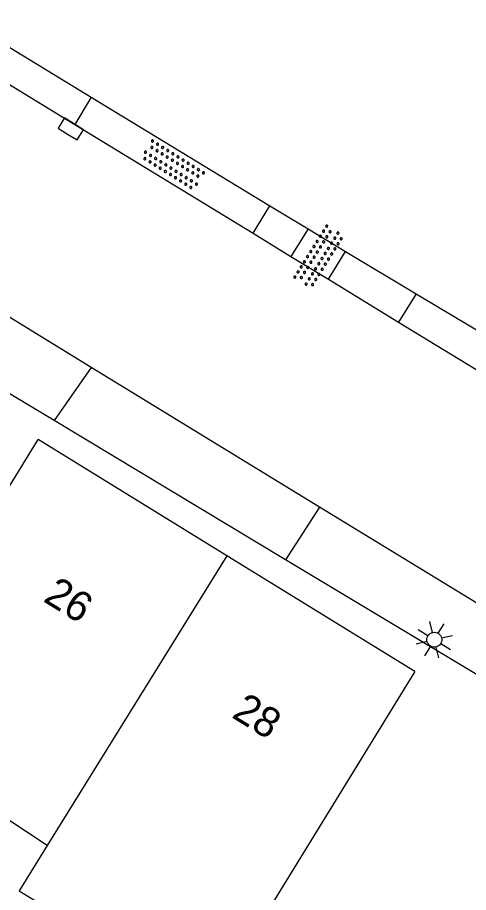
# Model space of a CAD drawing. Extents: x 136000 to 141000, y 400494 to 402006.
# Drawn here: x 137779.02 to 137794.02, y 401864.81 to 401893.93 of the extents above; entities that cross this region are included whole.
import ezdxf

# ---------------------------------------------------------------- set-up
doc = ezdxf.new("R2010")
doc.units = 0
for name, color, linetype in [('gg-afsc-erfafscheiding', 7, 'Continuous'), ('gg-anno-huisnummerreeks BGT', 7, 'Continuous'), ('gg-bbg-gedigitaliseerde bebouwing', 7, 'Continuous'), ('gg-bbg-hoofdgebouw', 7, 'Continuous'), ('gg-bbg-tussenscheiding', 7, 'Continuous'), ('gg-knt-verharding', 7, 'Continuous'), ('gg-knt-verharding nz', 7, 'Continuous'), ('gt-symb-kolk', 7, 'Continuous'), ('gt-symb-lichtmast', 7, 'Continuous'), ('gt-symb-overige verharding', 7, 'Continuous')]:
    doc.layers.add(name, color=color, linetype=linetype)

# ---------------------------------------------------------------- blocks, each defined once
blk = doc.blocks.new('gt0-OVH')
at = {"layer": 'gt-symb-overige verharding'}
for points in [[(-0.972, 0.298), (-0.967, 0.308), (-0.965, 0.319), (-0.966, 0.33), (-0.971, 0.34), (-0.978, 0.348), (-0.988, 0.353), (-0.999, 0.355), (-1.01, 0.354), (-1.02, 0.349), (-1.028, 0.342), (-1.033, 0.332), (-1.035, 0.321), (-1.034, 0.31), (-1.029, 0.3), (-1.022, 0.292), (-1.012, 0.287), (-1.001, 0.285), (-0.99, 0.286), (-0.98, 0.291)], [(-0.772, 0.298), (-0.767, 0.308), (-0.765, 0.319), (-0.766, 0.33), (-0.771, 0.34), (-0.778, 0.348), (-0.788, 0.353), (-0.799, 0.355), (-0.81, 0.354), (-0.82, 0.349), (-0.828, 0.342), (-0.833, 0.332), (-0.835, 0.321), (-0.834, 0.31), (-0.829, 0.3), (-0.822, 0.292), (-0.812, 0.287), (-0.801, 0.285), (-0.79, 0.286), (-0.78, 0.291)], [(-0.572, 0.298), (-0.567, 0.308), (-0.565, 0.319), (-0.566, 0.33), (-0.571, 0.34), (-0.578, 0.348), (-0.588, 0.353), (-0.599, 0.355), (-0.61, 0.354), (-0.62, 0.349), (-0.628, 0.342), (-0.633, 0.332), (-0.635, 0.321), (-0.634, 0.31), (-0.629, 0.3), (-0.622, 0.292), (-0.612, 0.287), (-0.601, 0.285), (-0.59, 0.286), (-0.58, 0.291)], [(-0.372, 0.298), (-0.367, 0.308), (-0.365, 0.319), (-0.366, 0.33), (-0.371, 0.34), (-0.378, 0.348), (-0.388, 0.353), (-0.399, 0.355), (-0.41, 0.354), (-0.42, 0.349), (-0.428, 0.342), (-0.433, 0.332), (-0.435, 0.321), (-0.434, 0.31), (-0.429, 0.3), (-0.422, 0.292), (-0.412, 0.287), (-0.401, 0.285), (-0.39, 0.286), (-0.38, 0.291)], [(-0.172, 0.298), (-0.167, 0.308), (-0.165, 0.319), (-0.166, 0.33), (-0.171, 0.34), (-0.178, 0.348), (-0.188, 0.353), (-0.199, 0.355), (-0.21, 0.354), (-0.22, 0.349), (-0.228, 0.342), (-0.233, 0.332), (-0.235, 0.321), (-0.234, 0.31), (-0.229, 0.3), (-0.222, 0.292), (-0.212, 0.287), (-0.201, 0.285), (-0.19, 0.286), (-0.18, 0.291)], [(0.028, 0.298), (0.033, 0.308), (0.035, 0.319), (0.034, 0.33), (0.029, 0.34), (0.022, 0.348), (0.012, 0.353), (0.001, 0.355), (-0.01, 0.354), (-0.02, 0.349), (-0.028, 0.342), (-0.033, 0.332), (-0.035, 0.321), (-0.034, 0.31), (-0.029, 0.3), (-0.022, 0.292), (-0.012, 0.287), (-0.001, 0.285), (0.01, 0.286), (0.02, 0.291)], [(0.228, 0.298), (0.233, 0.308), (0.235, 0.319), (0.234, 0.33), (0.229, 0.34), (0.222, 0.348), (0.212, 0.353), (0.201, 0.355), (0.19, 0.354), (0.18, 0.349), (0.172, 0.342), (0.167, 0.332), (0.165, 0.321), (0.166, 0.31), (0.171, 0.3), (0.178, 0.292), (0.188, 0.287), (0.199, 0.285), (0.21, 0.286), (0.22, 0.291)], [(0.428, 0.298), (0.433, 0.308), (0.435, 0.319), (0.434, 0.33), (0.429, 0.34), (0.422, 0.348), (0.412, 0.353), (0.401, 0.355), (0.39, 0.354), (0.38, 0.349), (0.372, 0.342), (0.367, 0.332), (0.365, 0.321), (0.366, 0.31), (0.371, 0.3), (0.378, 0.292), (0.388, 0.287), (0.399, 0.285), (0.41, 0.286), (0.42, 0.291)], [(0.628, 0.298), (0.633, 0.308), (0.635, 0.319), (0.634, 0.33), (0.629, 0.34), (0.622, 0.348), (0.612, 0.353), (0.601, 0.355), (0.59, 0.354), (0.58, 0.349), (0.572, 0.342), (0.567, 0.332), (0.565, 0.321), (0.566, 0.31), (0.571, 0.3), (0.578, 0.292), (0.588, 0.287), (0.599, 0.285), (0.61, 0.286), (0.62, 0.291)], [(0.828, 0.298), (0.833, 0.308), (0.835, 0.319), (0.834, 0.33), (0.829, 0.34), (0.822, 0.348), (0.812, 0.353), (0.801, 0.355), (0.79, 0.354), (0.78, 0.349), (0.772, 0.342), (0.767, 0.332), (0.765, 0.321), (0.766, 0.31), (0.771, 0.3), (0.778, 0.292), (0.788, 0.287), (0.799, 0.285), (0.81, 0.286), (0.82, 0.291)], [(1.028, 0.298), (1.033, 0.308), (1.035, 0.319), (1.034, 0.33), (1.029, 0.34), (1.022, 0.348), (1.012, 0.353), (1.001, 0.355), (0.99, 0.354), (0.98, 0.349), (0.972, 0.342), (0.967, 0.332), (0.965, 0.321), (0.966, 0.31), (0.971, 0.3), (0.978, 0.292), (0.988, 0.287), (0.999, 0.285), (1.01, 0.286), (1.02, 0.291)], [(-0.872, 0.106), (-0.867, 0.116), (-0.865, 0.126), (-0.866, 0.137), (-0.871, 0.147), (-0.878, 0.156), (-0.888, 0.161), (-0.899, 0.163), (-0.91, 0.162), (-0.92, 0.157), (-0.928, 0.15), (-0.933, 0.14), (-0.935, 0.129), (-0.934, 0.118), (-0.929, 0.108), (-0.922, 0.1), (-0.912, 0.095), (-0.901, 0.092), (-0.89, 0.094), (-0.88, 0.098)], [(-0.672, 0.106), (-0.667, 0.116), (-0.665, 0.126), (-0.666, 0.137), (-0.671, 0.147), (-0.678, 0.156), (-0.688, 0.161), (-0.699, 0.163), (-0.71, 0.162), (-0.72, 0.157), (-0.728, 0.15), (-0.733, 0.14), (-0.735, 0.129), (-0.734, 0.118), (-0.729, 0.108), (-0.722, 0.1), (-0.712, 0.095), (-0.701, 0.092), (-0.69, 0.094), (-0.68, 0.098)], [(-0.472, 0.106), (-0.467, 0.116), (-0.465, 0.126), (-0.466, 0.137), (-0.471, 0.147), (-0.478, 0.156), (-0.488, 0.161), (-0.499, 0.163), (-0.51, 0.162), (-0.52, 0.157), (-0.528, 0.15), (-0.533, 0.14), (-0.535, 0.129), (-0.534, 0.118), (-0.529, 0.108), (-0.522, 0.1), (-0.512, 0.095), (-0.501, 0.092), (-0.49, 0.094), (-0.48, 0.098)], [(-0.272, 0.106), (-0.267, 0.116), (-0.265, 0.126), (-0.266, 0.137), (-0.271, 0.147), (-0.278, 0.156), (-0.288, 0.161), (-0.299, 0.163), (-0.31, 0.162), (-0.32, 0.157), (-0.328, 0.15), (-0.333, 0.14), (-0.335, 0.129), (-0.334, 0.118), (-0.329, 0.108), (-0.322, 0.1), (-0.312, 0.095), (-0.301, 0.092), (-0.29, 0.094), (-0.28, 0.098)], [(-0.072, 0.106), (-0.067, 0.116), (-0.065, 0.126), (-0.066, 0.137), (-0.071, 0.147), (-0.078, 0.156), (-0.088, 0.161), (-0.099, 0.163), (-0.11, 0.162), (-0.12, 0.157), (-0.128, 0.15), (-0.133, 0.14), (-0.135, 0.129), (-0.134, 0.118), (-0.129, 0.108), (-0.122, 0.1), (-0.112, 0.095), (-0.101, 0.092), (-0.09, 0.094), (-0.08, 0.098)], [(0.128, 0.106), (0.133, 0.116), (0.135, 0.126), (0.134, 0.137), (0.129, 0.147), (0.122, 0.156), (0.112, 0.161), (0.101, 0.163), (0.09, 0.162), (0.08, 0.157), (0.072, 0.15), (0.067, 0.14), (0.065, 0.129), (0.066, 0.118), (0.071, 0.108), (0.078, 0.1), (0.088, 0.095), (0.099, 0.092), (0.11, 0.094), (0.12, 0.098)], [(0.328, 0.106), (0.333, 0.116), (0.335, 0.126), (0.334, 0.137), (0.329, 0.147), (0.322, 0.156), (0.312, 0.161), (0.301, 0.163), (0.29, 0.162), (0.28, 0.157), (0.272, 0.15), (0.267, 0.14), (0.265, 0.129), (0.266, 0.118), (0.271, 0.108), (0.278, 0.1), (0.288, 0.095), (0.299, 0.092), (0.31, 0.094), (0.32, 0.098)], [(0.528, 0.106), (0.533, 0.116), (0.535, 0.126), (0.534, 0.137), (0.529, 0.147), (0.522, 0.156), (0.512, 0.161), (0.501, 0.163), (0.49, 0.162), (0.48, 0.157), (0.472, 0.15), (0.467, 0.14), (0.465, 0.129), (0.466, 0.118), (0.471, 0.108), (0.478, 0.1), (0.488, 0.095), (0.499, 0.092), (0.51, 0.094), (0.52, 0.098)], [(0.728, 0.106), (0.733, 0.116), (0.735, 0.126), (0.734, 0.137), (0.729, 0.147), (0.722, 0.156), (0.712, 0.161), (0.701, 0.163), (0.69, 0.162), (0.68, 0.157), (0.672, 0.15), (0.667, 0.14), (0.665, 0.129), (0.666, 0.118), (0.671, 0.108), (0.678, 0.1), (0.688, 0.095), (0.699, 0.092), (0.71, 0.094), (0.72, 0.098)], [(0.928, 0.106), (0.933, 0.116), (0.935, 0.126), (0.934, 0.137), (0.929, 0.147), (0.922, 0.156), (0.912, 0.161), (0.901, 0.163), (0.89, 0.162), (0.88, 0.157), (0.872, 0.15), (0.867, 0.14), (0.865, 0.129), (0.866, 0.118), (0.871, 0.108), (0.878, 0.1), (0.888, 0.095), (0.899, 0.092), (0.91, 0.094), (0.92, 0.098)], [(-0.972, -0.142), (-0.967, -0.132), (-0.965, -0.121), (-0.966, -0.11), (-0.971, -0.1), (-0.978, -0.092), (-0.988, -0.087), (-0.999, -0.085), (-1.01, -0.086), (-1.02, -0.091), (-1.028, -0.098), (-1.033, -0.108), (-1.035, -0.119), (-1.034, -0.13), (-1.029, -0.14), (-1.022, -0.148), (-1.012, -0.153), (-1.001, -0.155), (-0.99, -0.154), (-0.98, -0.149)], [(-0.872, -0.334), (-0.867, -0.324), (-0.865, -0.314), (-0.866, -0.303), (-0.871, -0.293), (-0.878, -0.284), (-0.888, -0.279), (-0.899, -0.277), (-0.91, -0.278), (-0.92, -0.283), (-0.928, -0.29), (-0.933, -0.3), (-0.935, -0.311), (-0.934, -0.322), (-0.929, -0.332), (-0.922, -0.34), (-0.912, -0.345), (-0.901, -0.348), (-0.89, -0.346), (-0.88, -0.342)], [(-0.772, -0.142), (-0.767, -0.132), (-0.765, -0.121), (-0.766, -0.11), (-0.771, -0.1), (-0.778, -0.092), (-0.788, -0.087), (-0.799, -0.085), (-0.81, -0.086), (-0.82, -0.091), (-0.828, -0.098), (-0.833, -0.108), (-0.835, -0.119), (-0.834, -0.13), (-0.829, -0.14), (-0.822, -0.148), (-0.812, -0.153), (-0.801, -0.155), (-0.79, -0.154), (-0.78, -0.149)], [(-0.672, -0.334), (-0.667, -0.324), (-0.665, -0.314), (-0.666, -0.303), (-0.671, -0.293), (-0.678, -0.284), (-0.688, -0.279), (-0.699, -0.277), (-0.71, -0.278), (-0.72, -0.283), (-0.728, -0.29), (-0.733, -0.3), (-0.735, -0.311), (-0.734, -0.322), (-0.729, -0.332), (-0.722, -0.34), (-0.712, -0.345), (-0.701, -0.348), (-0.69, -0.346), (-0.68, -0.342)], [(-0.572, -0.142), (-0.567, -0.132), (-0.565, -0.121), (-0.566, -0.11), (-0.571, -0.1), (-0.578, -0.092), (-0.588, -0.087), (-0.599, -0.085), (-0.61, -0.086), (-0.62, -0.091), (-0.628, -0.098), (-0.633, -0.108), (-0.635, -0.119), (-0.634, -0.13), (-0.629, -0.14), (-0.622, -0.148), (-0.612, -0.153), (-0.601, -0.155), (-0.59, -0.154), (-0.58, -0.149)], [(-0.472, -0.334), (-0.467, -0.324), (-0.465, -0.314), (-0.466, -0.303), (-0.471, -0.293), (-0.478, -0.284), (-0.488, -0.279), (-0.499, -0.277), (-0.51, -0.278), (-0.52, -0.283), (-0.528, -0.29), (-0.533, -0.3), (-0.535, -0.311), (-0.534, -0.322), (-0.529, -0.332), (-0.522, -0.34), (-0.512, -0.345), (-0.501, -0.348), (-0.49, -0.346), (-0.48, -0.342)], [(-0.372, -0.142), (-0.367, -0.132), (-0.365, -0.121), (-0.366, -0.11), (-0.371, -0.1), (-0.378, -0.092), (-0.388, -0.087), (-0.399, -0.085), (-0.41, -0.086), (-0.42, -0.091), (-0.428, -0.098), (-0.433, -0.108), (-0.435, -0.119), (-0.434, -0.13), (-0.429, -0.14), (-0.422, -0.148), (-0.412, -0.153), (-0.401, -0.155), (-0.39, -0.154), (-0.38, -0.149)], [(-0.272, -0.334), (-0.267, -0.324), (-0.265, -0.314), (-0.266, -0.303), (-0.271, -0.293), (-0.278, -0.284), (-0.288, -0.279), (-0.299, -0.277), (-0.31, -0.278), (-0.32, -0.283), (-0.328, -0.29), (-0.333, -0.3), (-0.335, -0.311), (-0.334, -0.322), (-0.329, -0.332), (-0.322, -0.34), (-0.312, -0.345), (-0.301, -0.348), (-0.29, -0.346), (-0.28, -0.342)], [(-0.172, -0.142), (-0.167, -0.132), (-0.165, -0.121), (-0.166, -0.11), (-0.171, -0.1), (-0.178, -0.092), (-0.188, -0.087), (-0.199, -0.085), (-0.21, -0.086), (-0.22, -0.091), (-0.228, -0.098), (-0.233, -0.108), (-0.235, -0.119), (-0.234, -0.13), (-0.229, -0.14), (-0.222, -0.148), (-0.212, -0.153), (-0.201, -0.155), (-0.19, -0.154), (-0.18, -0.149)], [(-0.072, -0.334), (-0.067, -0.324), (-0.065, -0.314), (-0.066, -0.303), (-0.071, -0.293), (-0.078, -0.284), (-0.088, -0.279), (-0.099, -0.277), (-0.11, -0.278), (-0.12, -0.283), (-0.128, -0.29), (-0.133, -0.3), (-0.135, -0.311), (-0.134, -0.322), (-0.129, -0.332), (-0.122, -0.34), (-0.112, -0.345), (-0.101, -0.348), (-0.09, -0.346), (-0.08, -0.342)], [(0.028, -0.142), (0.033, -0.132), (0.035, -0.121), (0.034, -0.11), (0.029, -0.1), (0.022, -0.092), (0.012, -0.087), (0.001, -0.085), (-0.01, -0.086), (-0.02, -0.091), (-0.028, -0.098), (-0.033, -0.108), (-0.035, -0.119), (-0.034, -0.13), (-0.029, -0.14), (-0.022, -0.148), (-0.012, -0.153), (-0.001, -0.155), (0.01, -0.154), (0.02, -0.149)], [(0.128, -0.334), (0.133, -0.324), (0.135, -0.314), (0.134, -0.303), (0.129, -0.293), (0.122, -0.284), (0.112, -0.279), (0.101, -0.277), (0.09, -0.278), (0.08, -0.283), (0.072, -0.29), (0.067, -0.3), (0.065, -0.311), (0.066, -0.322), (0.071, -0.332), (0.078, -0.34), (0.088, -0.345), (0.099, -0.348), (0.11, -0.346), (0.12, -0.342)], [(0.228, -0.142), (0.233, -0.132), (0.235, -0.121), (0.234, -0.11), (0.229, -0.1), (0.222, -0.092), (0.212, -0.087), (0.201, -0.085), (0.19, -0.086), (0.18, -0.091), (0.172, -0.098), (0.167, -0.108), (0.165, -0.119), (0.166, -0.13), (0.171, -0.14), (0.178, -0.148), (0.188, -0.153), (0.199, -0.155), (0.21, -0.154), (0.22, -0.149)], [(0.328, -0.334), (0.333, -0.324), (0.335, -0.314), (0.334, -0.303), (0.329, -0.293), (0.322, -0.284), (0.312, -0.279), (0.301, -0.277), (0.29, -0.278), (0.28, -0.283), (0.272, -0.29), (0.267, -0.3), (0.265, -0.311), (0.266, -0.322), (0.271, -0.332), (0.278, -0.34), (0.288, -0.345), (0.299, -0.348), (0.31, -0.346), (0.32, -0.342)], [(0.428, -0.142), (0.433, -0.132), (0.435, -0.121), (0.434, -0.11), (0.429, -0.1), (0.422, -0.092), (0.412, -0.087), (0.401, -0.085), (0.39, -0.086), (0.38, -0.091), (0.372, -0.098), (0.367, -0.108), (0.365, -0.119), (0.366, -0.13), (0.371, -0.14), (0.378, -0.148), (0.388, -0.153), (0.399, -0.155), (0.41, -0.154), (0.42, -0.149)], [(0.528, -0.334), (0.533, -0.324), (0.535, -0.314), (0.534, -0.303), (0.529, -0.293), (0.522, -0.284), (0.512, -0.279), (0.501, -0.277), (0.49, -0.278), (0.48, -0.283), (0.472, -0.29), (0.467, -0.3), (0.465, -0.311), (0.466, -0.322), (0.471, -0.332), (0.478, -0.34), (0.488, -0.345), (0.499, -0.348), (0.51, -0.346), (0.52, -0.342)], [(0.628, -0.142), (0.633, -0.132), (0.635, -0.121), (0.634, -0.11), (0.629, -0.1), (0.622, -0.092), (0.612, -0.087), (0.601, -0.085), (0.59, -0.086), (0.58, -0.091), (0.572, -0.098), (0.567, -0.108), (0.565, -0.119), (0.566, -0.13), (0.571, -0.14), (0.578, -0.148), (0.588, -0.153), (0.599, -0.155), (0.61, -0.154), (0.62, -0.149)], [(0.728, -0.334), (0.733, -0.324), (0.735, -0.314), (0.734, -0.303), (0.729, -0.293), (0.722, -0.284), (0.712, -0.279), (0.701, -0.277), (0.69, -0.278), (0.68, -0.283), (0.672, -0.29), (0.667, -0.3), (0.665, -0.311), (0.666, -0.322), (0.671, -0.332), (0.678, -0.34), (0.688, -0.345), (0.699, -0.348), (0.71, -0.346), (0.72, -0.342)], [(0.828, -0.142), (0.833, -0.132), (0.835, -0.121), (0.834, -0.11), (0.829, -0.1), (0.822, -0.092), (0.812, -0.087), (0.801, -0.085), (0.79, -0.086), (0.78, -0.091), (0.772, -0.098), (0.767, -0.108), (0.765, -0.119), (0.766, -0.13), (0.771, -0.14), (0.778, -0.148), (0.788, -0.153), (0.799, -0.155), (0.81, -0.154), (0.82, -0.149)], [(0.928, -0.334), (0.933, -0.324), (0.935, -0.314), (0.934, -0.303), (0.929, -0.293), (0.922, -0.284), (0.912, -0.279), (0.901, -0.277), (0.89, -0.278), (0.88, -0.283), (0.872, -0.29), (0.867, -0.3), (0.865, -0.311), (0.866, -0.322), (0.871, -0.332), (0.878, -0.34), (0.888, -0.345), (0.899, -0.348), (0.91, -0.346), (0.92, -0.342)], [(1.028, -0.142), (1.033, -0.132), (1.035, -0.121), (1.034, -0.11), (1.029, -0.1), (1.022, -0.092), (1.012, -0.087), (1.001, -0.085), (0.99, -0.086), (0.98, -0.091), (0.972, -0.098), (0.967, -0.108), (0.965, -0.119), (0.966, -0.13), (0.971, -0.14), (0.978, -0.148), (0.988, -0.153), (0.999, -0.155), (1.01, -0.154), (1.02, -0.149)]]:
    blk.add_lwpolyline(points, close=True, dxfattribs=at)
blk = doc.blocks.new('gt0-LMAST')
at = {"layer": 'gt-symb-lichtmast'}
for p, q in [((-0.005, 0.246), (-0.005, 0.621)), ((-0.182, 0.173), (-0.447, 0.438)), ((0.172, 0.173), (0.437, 0.438)), ((-0.255, -0.004), (-0.63, -0.004)), ((-0.182, -0.181), (-0.447, -0.446)), ((-0.005, -0.254), (-0.005, -0.629)), ((0.437, -0.446), (0.172, -0.181)), ((0.245, -0.004), (0.62, -0.004))]:
    blk.add_line(p, q, dxfattribs=at)
blk.add_circle((-0.005, -0.004), 0.25, dxfattribs=at)
blk = doc.blocks.new('gt0-KOLK')
at = {"layer": 'gt-symb-kolk'}
blk.add_lwpolyline([(0, 0), (0.375, 0), (0.375, 0.4), (-0.375, 0.4), (-0.375, 0), (0, 0)], dxfattribs=at)

msp = doc.modelspace()

# ---------------------------------------------------------------- linework, layer by layer
at = {"layer": 'gg-afsc-erfafscheiding'}
for p, q in [((137777.102, 401893.927), (137781.467, 401891.277)), ((137781.467, 401891.277), (137787.413, 401887.666)), ((137787.413, 401887.666), (137788.685, 401886.894)), ((137788.685, 401886.894), (137789.934, 401886.139)), ((137789.934, 401886.139), (137792.277, 401884.735)), ((137780.243, 401880.515), (137773.153, 401884.781)), ((137792.277, 401884.735), (137801.779, 401879.044)), ((137787.937, 401875.886), (137780.243, 401880.515)), ((137805.092, 401865.564), (137787.937, 401875.886))]:
    msp.add_line(p, q, dxfattribs=at)
at = {"layer": 'gg-bbg-gedigitaliseerde bebouwing'}
for points in [[(137780.007, 401866.382), (137777.279, 401868.175), (137773.719, 401862.851), (137773.545, 401862.967), (137772.342, 401861.168), (137769.053, 401863.367), (137770.345, 401865.299), (137767.367, 401867.29), (137765.307, 401864.209), (137763.438, 401865.459)], [(137780.007, 401866.382), (137779.071, 401864.873), (137785.367, 401861.006)]]:
    msp.add_lwpolyline(points, dxfattribs=at)
at = {"layer": 'gg-bbg-hoofdgebouw'}
for p, q in [((137785.987, 401876.02), (137779.702, 401879.889)), ((137792.24, 401872.17), (137785.987, 401876.02)), ((137792.24, 401872.17), (137785.367, 401861.006))]:
    msp.add_line(p, q, dxfattribs=at)
msp.add_lwpolyline([(137768.969, 401873.731), (137773.116, 401870.958), (137775.357, 401874.522), (137776.116, 401874.042), (137779.702, 401879.889)], dxfattribs=at)
at = {"layer": 'gg-bbg-tussenscheiding'}
msp.add_line((137785.987, 401876.02), (137780.007, 401866.382), dxfattribs=at)
at = {"layer": 'gg-knt-verharding'}
for p, q in [((137781.47, 401882.286), (137766.37, 401891.525)), ((137781.467, 401891.277), (137780.924, 401890.372)), ((137780.924, 401890.372), (137786.854, 401886.749)), ((137786.854, 401886.749), (137787.413, 401887.666)), ((137788.685, 401886.894), (137788.115, 401885.979)), ((137789.364, 401885.216), (137789.934, 401886.139)), ((137788.115, 401885.979), (137789.364, 401885.216)), ((137792.277, 401884.735), (137791.692, 401883.794)), ((137791.692, 401883.794), (137801.143, 401878.022)), ((137781.47, 401882.286), (137780.243, 401880.515)), ((137789.063, 401877.64), (137781.47, 401882.286)), ((137789.063, 401877.64), (137787.937, 401875.886)), ((137806.107, 401867.211), (137789.063, 401877.64))]:
    msp.add_line(p, q, dxfattribs=at)
at = {"layer": 'gg-knt-verharding nz'}
for p, q in [((137776.539, 401893.044), (137780.924, 401890.372)), ((137786.854, 401886.749), (137788.115, 401885.979)), ((137789.364, 401885.216), (137791.692, 401883.794))]:
    msp.add_line(p, q, dxfattribs=at)

# ---------------------------------------------------------------- block references
at = {"layer": 'gt-symb-kolk', "rotation": -31.543673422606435}
msp.add_blockref('gt0-KOLK', (137780.688, 401890.049), dxfattribs=at)
at = {"layer": 'gt-symb-lichtmast', "rotation": -31.59249156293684}
msp.add_blockref('gt0-LMAST', (137792.89, 401873.226), dxfattribs=at)
at = {"layer": 'gt-symb-overige verharding'}
for p, rotation in [((137784.187, 401889.017), -32.00538320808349), ((137789.046, 401885.97), 57.99461679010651)]:
    msp.add_blockref('gt0-OVH', p, dxfattribs=dict(at, rotation=rotation))

# ---------------------------------------------------------------- texts
at = {"layer": 'gg-anno-huisnummerreeks BGT'}
for s, p in [('26', (137779.839, 401874.52)), ('28', (137786.108, 401870.66))]:
    msp.add_text(s, height=1, rotation=328.4, dxfattribs=at).set_placement(p)

doc.saveas('drawing.dxf')
